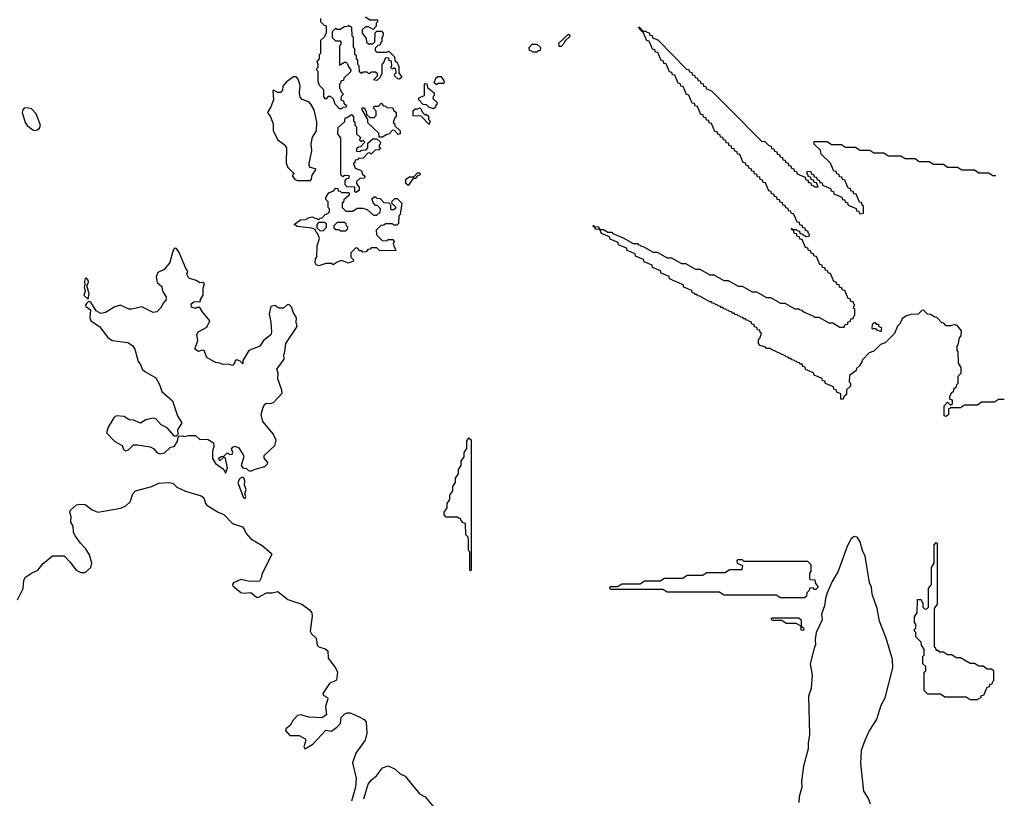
# Model space of a CAD drawing. Extents: x 2106670 to 2323771, y 35271 to 224896.
# Tile 288 of 419: x 2316802 to 2323755, y 108065 to 113560. Entities that reach past the tile are written whole.
import ezdxf

# ---------------------------------------------------------------- set-up
doc = ezdxf.new("R2010")
doc.units = 0

msp = doc.modelspace()

# ---------------------------------------------------------------- linework, layer by layer
at = {"layer": '0CON20XD'}
for points in [[(2319075, 112930), (2319061.7, 112931.7), (2319030, 112965), (2319018.3, 112998.3), (2318998.3, 113018.3), (2318981.7, 113018.3), (2318965, 113000), (2318950, 113015), (2318950, 113065), (2318920, 113095), (2318910, 113125), (2318910, 113195), (2318900, 113205), (2318900, 113215), (2318910, 113225), (2318910, 113245), (2318902.5, 113265), (2318920, 113285), (2318920, 113315), (2318930, 113325), (2318930, 113415), (2318958.3, 113441.7), (2318961.7, 113458.3), (2318970, 113465), (2318970, 113515), (2318955, 113520), (2318930, 113545), (2318928.3, 113568.3)], [(2319245, 113580), (2319275, 113560), (2319328.3, 113558.3), (2319330, 113545), (2319320, 113535), (2319320, 113515), (2319298.3, 113491.7), (2319265, 113510), (2319245, 113510), (2319221.7, 113488.3), (2319220, 113465), (2319248.3, 113428.3), (2319251.7, 113401.7), (2319265, 113390), (2319295, 113390), (2319310, 113405), (2319311.7, 113468.3), (2319325, 113480), (2319358.3, 113478.3), (2319370, 113465), (2319367, 113443), (2319360, 113435), (2319360, 113405), (2319351.7, 113398.3), (2319348.3, 113381.7), (2319331.7, 113378.3), (2319311.7, 113358.3), (2319311.7, 113341.7), (2319325, 113330), (2319395, 113330), (2319408.3, 113338.3), (2319448.3, 113298.3), (2319451.7, 113271.7), (2319470, 113255), (2319471.7, 113241.7), (2319480, 113235), (2319480, 113185), (2319500, 113155), (2319485, 113140), (2319471.7, 113141.7), (2319450, 113165), (2319451.7, 113178.3), (2319460, 113185), (2319458.3, 113208.3), (2319445, 113220), (2319435, 113210), (2319420, 113225), (2319430, 113235), (2319428.3, 113268.3), (2319411.7, 113271.7), (2319408.3, 113288.3), (2319385, 113290), (2319368.3, 113251.7), (2319360, 113245), (2319360, 113175), (2319351.7, 113168.3), (2319348.3, 113151.7), (2319325, 113130), (2319300, 113135), (2319330, 113165), (2319328.3, 113178.3), (2319315, 113190), (2319285, 113190), (2319275, 113180), (2319265, 113180), (2319255, 113190), (2319225, 113190), (2319215, 113180), (2319201.7, 113191.7), (2319200, 113235), (2319190, 113245), (2319190, 113275), (2319181.7, 113281.7), (2319180, 113305), (2319170, 113315), (2319170, 113355), (2319160, 113365), (2319160, 113435), (2319150, 113445), (2319148.3, 113508.3), (2319135, 113510), (2319125, 113520), (2319118.3, 113511.7), (2319095, 113510), (2319065, 113490), (2319045, 113490), (2319031.7, 113498.3), (2319010, 113475), (2319010, 113435), (2319031.7, 113411.7), (2319065, 113410), (2319070, 113405), (2319070, 113385), (2319060, 113375), (2319060, 113240), (2319095, 113260), (2319105, 113260), (2319118.3, 113248.3), (2319121.7, 113231.7), (2319140, 113205), (2319138.3, 113191.7), (2319091.7, 113148.3), (2319088.3, 113131.7), (2319071.7, 113128.3), (2319068.3, 113111.7), (2319060, 113105), (2319060, 113075), (2319068.3, 113068.3), (2319071.7, 113051.7), (2319090, 113035), (2319071.7, 113018.3), (2319070, 112995), (2319088.3, 112988.3), (2319091.7, 112971.7), (2319110, 112955), (2319108.3, 112941.7), (2319085, 112940), (2319075, 112930)], [(2323755.2, 110880), (2323715, 110880), (2323685, 110860), (2323595, 110860), (2323565, 110840), (2323475, 110840), (2323445, 110820), (2323375, 110820), (2323361.7, 110808.3), (2323360, 110775), (2323345, 110760), (2323330, 110765), (2323330, 110835), (2323355, 110860), (2323375, 110840), (2323388.3, 110851.7), (2323390, 110875), (2323371.7, 110881.7), (2323370, 110905), (2323378.3, 110911.7), (2323380, 110925), (2323398.3, 110941.7), (2323400, 110955), (2323418.3, 110971.7), (2323420, 110985), (2323430, 110995), (2323430, 111045), (2323450, 111065), (2323450, 111105), (2323432.5, 111135), (2323430, 111215), (2323422.5, 111225), (2323422.5, 111255), (2323430, 111265), (2323440, 111315), (2323451.7, 111328.3), (2323452.5, 111365), (2323425, 111400), (2323405, 111410), (2323375, 111400), (2323345, 111400), (2323328.3, 111418.3), (2323315, 111420), (2323278.3, 111458.3), (2323265, 111460), (2323235, 111480), (2323211.7, 111481.7), (2323185, 111510), (2323171.7, 111508.3), (2323147, 111483), (2323095, 111480), (2323065, 111470), (2323031.7, 111448.3), (2323030, 111435), (2323021.7, 111428.3), (2323020, 111415), (2323001.7, 111398.3), (2322980, 111345), (2322915, 111280), (2322881.7, 111268.3), (2322835, 111220), (2322801.7, 111208.3), (2322751.7, 111158.3), (2322750, 111145), (2322731.7, 111118.3), (2322711.7, 111098.3), (2322710, 111085), (2322661.7, 111048.3), (2322660, 111005), (2322670, 110995), (2322670, 110975), (2322641.7, 110948.3), (2322640, 110915), (2322621.7, 110898.3), (2322618.3, 110881.7), (2322601.7, 110881.7), (2322600, 110920), (2322571.7, 110931.7), (2322568.3, 110948.3), (2322551.7, 110951.7), (2322548.3, 110968.3), (2322491.7, 110991.7), (2322488.3, 111008.3), (2322471.7, 111011.7), (2322468.3, 111028.3), (2322411.7, 111051.7), (2322408.3, 111068.3), (2322351.7, 111091.7), (2322348.3, 111108.3), (2322331.7, 111111.7), (2322328.3, 111128.3), (2322315, 111130), (2322308.3, 111138.3), (2322295, 111140), (2322288.3, 111148.3), (2322275, 111150), (2322268.3, 111158.3), (2322255, 111160), (2322248.3, 111168.3), (2322235, 111170), (2322228.3, 111178.3), (2322215, 111180), (2322208.3, 111188.3), (2322111.7, 111231.7), (2322105, 111240), (2322075, 111240), (2322068.3, 111248.3), (2322031.7, 111261.7), (2322020, 111275), (2322020, 111305), (2322028.3, 111311.7), (2322040, 111345), (2322031.7, 111351.7), (2322028.3, 111368.3), (2322011.7, 111371.7), (2322008.3, 111388.3), (2321991.7, 111391.7), (2321988.3, 111408.3), (2321971.7, 111411.7), (2321968.3, 111428.3), (2321955, 111430), (2321948.3, 111438.3), (2321935, 111440), (2321928.3, 111448.3), (2321915, 111450), (2321908.3, 111458.3), (2321895, 111460), (2321888.3, 111468.3), (2321875, 111470), (2321868.3, 111478.3), (2321855, 111480), (2321848.3, 111488.3), (2321835, 111490), (2321828.3, 111498.3), (2321815, 111500), (2321808.3, 111508.3), (2321795, 111510), (2321788.3, 111518.3), (2321775, 111520), (2321768.3, 111528.3), (2321755, 111530), (2321748.3, 111538.3), (2321735, 111540), (2321728.3, 111548.3), (2321715, 111550), (2321708.3, 111558.3), (2321695, 111560), (2321688.3, 111568.3), (2321675, 111570), (2321605, 111610), (2321591.7, 111611.7), (2321585, 111620), (2321571.7, 111621.7), (2321565, 111630), (2321551.7, 111631.7), (2321548.3, 111648.3), (2321491.7, 111671.7), (2321488.3, 111688.3), (2321391.7, 111731.7), (2321388.3, 111748.3), (2321331.7, 111771.7), (2321328.3, 111788.3), (2321271.7, 111811.7), (2321268.3, 111828.3), (2321211.7, 111851.7), (2321208.3, 111868.3), (2321151.7, 111891.7), (2321148.3, 111908.3), (2321091.7, 111931.7), (2321088.3, 111948.3), (2321031.7, 111971.7), (2321028.3, 111988.3), (2320971.7, 112011.7), (2320968.3, 112028.3), (2320911.7, 112051.7), (2320900, 112080), (2320871.7, 112081.7), (2320860, 112100), (2320851.7, 112101.7), (2320855, 112110), (2320860, 112100), (2320888.3, 112098.3), (2320900, 112080), (2320925, 112080), (2320955, 112060), (2320985, 112060), (2320991.7, 112051.7), (2321065, 112020), (2321135, 111980), (2321165, 111980), (2321171.7, 111971.7), (2321185, 111970), (2321191.7, 111961.7), (2321205, 111960), (2321275, 111920), (2321305, 111920), (2321375, 111880), (2321405, 111880), (2321475, 111840), (2321505, 111840), (2321575, 111800), (2321605, 111800), (2321675, 111760), (2321705, 111760), (2321775, 111720), (2321805, 111720), (2321875, 111680), (2321905, 111680), (2321975, 111640), (2322005, 111640), (2322075, 111600), (2322105, 111600), (2322175, 111560), (2322205, 111560), (2322275, 111520), (2322305, 111520), (2322311.7, 111511.7), (2322325, 111510), (2322331.7, 111501.7), (2322408.3, 111468.3), (2322415, 111460), (2322445, 111460), (2322515, 111420), (2322545, 111420), (2322595, 111390), (2322625, 111390), (2322631.7, 111408.3), (2322648.3, 111411.7), (2322651.7, 111428.3), (2322668.3, 111431.7), (2322671.7, 111448.3), (2322688.3, 111451.7), (2322691.7, 111468.3), (2322700, 111475), (2322700, 111520), (2322690, 111525), (2322691.7, 111538.3), (2322700, 111545), (2322691.7, 111551.7), (2322688.3, 111568.3), (2322671.7, 111571.7), (2322668.3, 111588.3), (2322651.7, 111591.7), (2322628.3, 111648.3), (2322611.7, 111651.7), (2322608.3, 111668.3), (2322591.7, 111671.7), (2322588.3, 111688.3), (2322571.7, 111691.7), (2322568.3, 111708.3), (2322551.7, 111711.7), (2322528.3, 111768.3), (2322511.7, 111771.7), (2322508.3, 111788.3), (2322491.7, 111791.7), (2322488.3, 111808.3), (2322471.7, 111811.7), (2322468.3, 111828.3), (2322451.7, 111831.7), (2322428.3, 111888.3), (2322411.7, 111891.7), (2322408.3, 111908.3), (2322391.7, 111911.7), (2322388.3, 111928.3), (2322371.7, 111931.7), (2322368.3, 111948.3), (2322351.7, 111951.7), (2322328.3, 112008.3), (2322311.7, 112011.7), (2322308.3, 112028.3), (2322291.7, 112031.7), (2322288.3, 112048.3), (2322271.7, 112051.7), (2322268.3, 112068.3), (2322250, 112085), (2322255, 112090), (2322260, 112080), (2322285, 112080), (2322291.7, 112071.7), (2322308.3, 112068.3), (2322311.7, 112051.7), (2322325, 112050), (2322355, 112030), (2322378.3, 112031.7), (2322380, 112045), (2322371.7, 112051.7), (2322368.3, 112068.3), (2322351.7, 112071.7), (2322348.3, 112088.3), (2322331.7, 112091.7), (2322328.3, 112108.3), (2322311.7, 112111.7), (2322308.3, 112128.3), (2322291.7, 112131.7), (2322268.3, 112188.3), (2322250, 112195), (2322248.3, 112208.3), (2322231.7, 112211.7), (2322228.3, 112228.3), (2322211.7, 112231.7), (2322208.3, 112248.3), (2322191.7, 112251.7), (2322188.3, 112268.3), (2322171.7, 112271.7), (2322168.3, 112288.3), (2322151.7, 112291.7), (2322148.3, 112308.3), (2322131.7, 112311.7), (2322128.3, 112328.3), (2322111.7, 112331.7), (2322108.3, 112348.3), (2322091.7, 112351.7), (2322068.3, 112408.3), (2322051.7, 112411.7), (2322048.3, 112428.3), (2322031.7, 112431.7), (2322028.3, 112448.3), (2322011.7, 112451.7), (2322008.3, 112468.3), (2321991.7, 112471.7), (2321988.3, 112488.3), (2321971.7, 112491.7), (2321968.3, 112508.3), (2321951.7, 112511.7), (2321948.3, 112528.3), (2321931.7, 112531.7), (2321928.3, 112548.3), (2321911.7, 112551.7), (2321888.3, 112608.3), (2321871.7, 112611.7), (2321868.3, 112628.3), (2321851.7, 112631.7), (2321848.3, 112648.3), (2321831.7, 112651.7), (2321828.3, 112668.3), (2321811.7, 112671.7), (2321808.3, 112688.3), (2321791.7, 112691.7), (2321788.3, 112708.3), (2321771.7, 112711.7), (2321768.3, 112728.3), (2321751.7, 112731.7), (2321748.3, 112748.3), (2321731.7, 112751.7), (2321728.3, 112768.3), (2321711.7, 112771.7), (2321688.3, 112828.3), (2321671.7, 112831.7), (2321668.3, 112848.3), (2321651.7, 112851.7), (2321648.3, 112868.3), (2321631.7, 112871.7), (2321628.3, 112888.3), (2321611.7, 112891.7), (2321588.3, 112948.3), (2321571.7, 112951.7), (2321568.3, 112968.3), (2321551.7, 112971.7), (2321528.3, 113028.3), (2321511.7, 113031.7), (2321488.3, 113088.3), (2321471.7, 113091.7), (2321468.3, 113108.3), (2321451.7, 113111.7), (2321428.3, 113168.3), (2321411.7, 113171.7), (2321408.3, 113188.3), (2321391.7, 113191.7), (2321368.3, 113248.3), (2321351.7, 113251.7), (2321348.3, 113268.3), (2321331.7, 113271.7), (2321308.3, 113328.3), (2321291.7, 113331.7), (2321288.3, 113348.3), (2321271.7, 113351.7), (2321248.3, 113408.3), (2321231.7, 113411.7), (2321208.3, 113468.3), (2321191.7, 113481.7), (2321190, 113490), (2321181.7, 113491.7), (2321180, 113500), (2321171.7, 113501.7), (2321175, 113510), (2321190, 113490), (2321198.3, 113488.3), (2321200, 113480), (2321225, 113480), (2321231.7, 113471.7), (2321248.3, 113468.3), (2321251.7, 113451.7), (2321268.3, 113448.3), (2321271.7, 113431.7), (2321308.3, 113418.3), (2321511.7, 113211.7), (2321528.3, 113208.3), (2321531.7, 113191.7), (2321548.3, 113188.3), (2321551.7, 113171.7), (2321568.3, 113168.3), (2321571.7, 113151.7), (2321588.3, 113148.3), (2321591.7, 113131.7), (2321608.3, 113128.3), (2321611.7, 113111.7), (2321628.3, 113108.3), (2321631.7, 113091.7), (2321648.3, 113088.3), (2321651.7, 113071.7), (2321688.3, 113058.3), (2321808.3, 112938.3)], [(2320625, 113370), (2320611.7, 113371.7), (2320610, 113395), (2320678.3, 113458.3), (2320690, 113445), (2320651.7, 113408.3), (2320647.5, 113395), (2320625, 113370)], [(2320455, 113330), (2320425, 113330), (2320418.3, 113338.3), (2320401.7, 113341.7), (2320400, 113365), (2320421.7, 113388.3), (2320455, 113387.5), (2320480, 113365), (2320478.3, 113341.7), (2320465, 113340), (2320455, 113330)], [(2318855, 112424.3), (2318863.8, 112435), (2318868.1, 112461.9), (2318896, 112505), (2318848.3, 112518.3), (2318846.2, 112545), (2318864.4, 112635), (2318859.6, 112685), (2318870, 112730), (2318897.2, 112775), (2318901.5, 112838.5), (2318883, 112925), (2318857.9, 112965), (2318845, 112979.7), (2318796.4, 112996.4), (2318782.4, 113012.4), (2318778.7, 113045), (2318783.8, 113095), (2318769.4, 113139.4), (2318755, 113156.5), (2318735, 113156.2), (2318685, 113119.2), (2318660, 113090), (2318657.3, 113062.7), (2318645, 113045.6), (2318625, 113045.6), (2318595, 113063.3), (2318591.2, 113058.8), (2318594.6, 112995), (2318575.4, 112944.6), (2318551.9, 112905), (2318572.5, 112875), (2318593.1, 112825), (2318593.5, 112775), (2318625, 112712.5), (2318669.6, 112679.5), (2318687.5, 112655), (2318685, 112550), (2318696.4, 112516.4), (2318715, 112497.5), (2318740, 112475), (2318731.7, 112468.3), (2318730, 112455), (2318745, 112431.2), (2318765, 112424.3), (2318855, 112424.3)], [(2319745, 113100), (2319730, 113115), (2319741.7, 113148.3), (2319755, 113160), (2319778.3, 113158.3), (2319798.3, 113128.3), (2319800, 113115), (2319795, 113110), (2319755, 113110), (2319745, 113100)], [(2319725, 112930), (2319691.7, 112941.7), (2319675, 112960), (2319651.7, 112961.7), (2319620, 112995), (2319621.7, 113008.3), (2319660, 113025), (2319660, 113105), (2319665, 113110), (2319678.3, 113108.3), (2319681.7, 113081.7), (2319730, 113045), (2319730, 113025), (2319721.7, 113018.3), (2319720, 113005), (2319748.3, 112978.3), (2319750, 112965), (2319741.7, 112958.3), (2319738.3, 112941.7), (2319725, 112930)], [(2316907.5, 112777.5), (2316925, 112783.3), (2316941.2, 112795), (2316949.2, 112815), (2316920, 112895), (2316885, 112930), (2316855, 112937.5), (2316834.3, 112935.7), (2316823.8, 112925), (2316820, 112905), (2316840.8, 112835), (2316855, 112813.8), (2316895, 112782.5), (2316907.5, 112777.5)], [(2319365, 112730), (2319341.7, 112731.7), (2319338.3, 112758.3), (2319261.7, 112831.7), (2319260, 112855), (2319220, 112925), (2319221.7, 112938.3), (2319238.3, 112938.3), (2319241.7, 112921.7), (2319250, 112915), (2319251.7, 112891.7), (2319275, 112870), (2319305, 112870), (2319320, 112885), (2319320, 112915), (2319300, 112935), (2319305, 112950), (2319335, 112950), (2319355, 112970), (2319371.7, 112951.7), (2319385, 112950), (2319395, 112940), (2319438.3, 112938.3), (2319441.7, 112921.7), (2319460, 112905), (2319460, 112875), (2319451.7, 112868.3), (2319440, 112835), (2319448.3, 112828.3), (2319451.7, 112811.7), (2319490, 112775), (2319490, 112755), (2319475, 112750), (2319448.3, 112778.3), (2319435, 112780), (2319408.3, 112751.7), (2319395, 112750), (2319365, 112730)], [(2319695, 112820), (2319638.3, 112878.3), (2319581.7, 112881.7), (2319581.7, 112918.3), (2319595, 112930), (2319615, 112930), (2319628.3, 112938.3), (2319638.3, 112928.3), (2319641.7, 112911.7), (2319661.7, 112891.7), (2319675, 112890), (2319688.3, 112878.3), (2319690, 112855), (2319700, 112845), (2319695, 112820)], [(2321808.3, 112938.3), (2322041.7, 112701.7), (2322065, 112700), (2322091.7, 112671.7), (2322108.3, 112668.3), (2322111.7, 112651.7), (2322128.3, 112648.3), (2322131.7, 112631.7), (2322148.3, 112628.3), (2322151.7, 112611.7), (2322168.3, 112608.3), (2322171.7, 112591.7), (2322188.3, 112588.3), (2322191.7, 112571.7), (2322208.3, 112568.3), (2322211.7, 112551.7), (2322228.3, 112548.3), (2322231.7, 112531.7), (2322248.3, 112528.3), (2322251.7, 112511.7), (2322268.3, 112508.3), (2322271.7, 112491.7), (2322288.3, 112488.3), (2322291.7, 112471.7), (2322348.3, 112448.3), (2322351.7, 112431.7), (2322368.3, 112428.3), (2322371.7, 112411.7), (2322388.3, 112408.3), (2322391.7, 112391.7), (2322405, 112390), (2322415, 112380), (2322440, 112380), (2322428.3, 112408.3), (2322411.7, 112411.7), (2322408.3, 112428.3), (2322391.7, 112431.7), (2322388.3, 112448.3), (2322371.7, 112451.7), (2322368.3, 112468.3), (2322360, 112475), (2322365, 112490), (2322388.3, 112488.3), (2322391.7, 112471.7), (2322408.3, 112468.3), (2322411.7, 112451.7), (2322428.3, 112448.3), (2322431.7, 112431.7), (2322448.3, 112428.3), (2322451.7, 112411.7), (2322468.3, 112408.3), (2322471.7, 112391.7), (2322528.3, 112368.3), (2322531.7, 112351.7), (2322548.3, 112348.3), (2322551.7, 112331.7), (2322608.3, 112308.3), (2322611.7, 112291.7), (2322628.3, 112288.3), (2322631.7, 112271.7), (2322648.3, 112268.3), (2322651.7, 112251.7), (2322708.3, 112228.3), (2322711.7, 112211.7), (2322728.3, 112208.3), (2322735, 112190), (2322760, 112195), (2322760, 112245), (2322751.7, 112251.7), (2322748.3, 112268.3), (2322731.7, 112271.7), (2322708.3, 112328.3), (2322691.7, 112331.7), (2322688.3, 112348.3), (2322671.7, 112351.7), (2322668.3, 112368.3), (2322651.7, 112371.7), (2322628.3, 112428.3), (2322611.7, 112431.7), (2322608.3, 112448.3), (2322591.7, 112451.7), (2322588.3, 112468.3), (2322571.7, 112471.7), (2322568.3, 112488.3), (2322551.7, 112491.7), (2322528.3, 112548.3), (2322461.7, 112611.7), (2322458.3, 112638.3), (2322411.7, 112681.7), (2322410, 112695), (2322415, 112700), (2322505, 112700), (2322535, 112680), (2322605, 112680), (2322635, 112660), (2322705, 112660), (2322735, 112640), (2322805, 112640), (2322835, 112620), (2322905, 112620), (2322935, 112600), (2323025, 112600), (2323055, 112580), (2323125, 112580), (2323155, 112560), (2323225, 112560), (2323255, 112540), (2323325, 112540), (2323355, 112520), (2323425, 112520), (2323455, 112500), (2323545, 112500), (2323575, 112480), (2323645, 112480), (2323675, 112460), (2323696.2, 112460)], [(2319175, 112340), (2319170, 112345), (2319168.3, 112378.3), (2319115, 112380), (2319100, 112395), (2319100, 112425), (2319111.7, 112438.3), (2319128.3, 112441.7), (2319128.3, 112458.3), (2319095, 112460), (2319085, 112450), (2319070, 112465), (2319070, 112725), (2319050, 112755), (2319051.7, 112798.3), (2319098.3, 112841.7), (2319101.7, 112868.3), (2319115, 112870), (2319145, 112890), (2319160, 112875), (2319160, 112845), (2319168.3, 112838.3), (2319170, 112815), (2319180, 112805), (2319180, 112755), (2319208.3, 112728.3), (2319201.7, 112711.7), (2319215, 112700), (2319225, 112710), (2319240, 112695), (2319208.3, 112661.7), (2319195, 112660), (2319181.7, 112648.3), (2319181.7, 112631.7), (2319205, 112630), (2319215, 112640), (2319248.3, 112641.7), (2319260, 112655), (2319261.7, 112688.3), (2319295, 112720), (2319325, 112720), (2319350, 112695), (2319348.3, 112681.7), (2319340, 112675), (2319341.7, 112661.7), (2319350, 112655), (2319338.3, 112641.7), (2319311.7, 112638.3), (2319285, 112610), (2319275, 112620), (2319261.7, 112618.3), (2319228.3, 112581.7), (2319195, 112580), (2319188.3, 112571.7), (2319171.7, 112568.3), (2319168.3, 112551.7), (2319160, 112545), (2319171.7, 112511.7), (2319208.3, 112498.3), (2319218.3, 112488.3), (2319221.7, 112471.7), (2319240, 112455), (2319238.3, 112441.7), (2319205, 112440), (2319181.7, 112418.3), (2319180, 112405), (2319200, 112375), (2319200, 112355), (2319175, 112340)], [(2319545, 112390), (2319530, 112405), (2319530, 112435), (2319555, 112450), (2319585, 112450), (2319611.7, 112478.3), (2319628.3, 112478.3), (2319630, 112465), (2319611.7, 112458.3), (2319595, 112440), (2319581.7, 112438.3), (2319545, 112390)], [(2318915, 111822.5), (2318895, 111830), (2318890, 111845), (2318891.7, 111871.7), (2318900, 111885), (2318903.3, 111965), (2318920, 112015), (2318908.3, 112048.3), (2318895, 112060), (2318888.3, 112078.3), (2318865, 112090), (2318765, 112100), (2318740, 112115), (2318785, 112147.5), (2318825, 112150), (2318835, 112160), (2318865, 112170), (2318915, 112150), (2318925, 112160), (2318938.3, 112161.7), (2318960, 112185), (2318978.3, 112191.7), (2318990, 112205), (2318990, 112225), (2318980, 112235), (2318980, 112275), (2318965, 112290), (2318963.3, 112305), (2318985, 112337.5), (2319018.3, 112351.7), (2319035, 112370), (2319048.3, 112368.3), (2319051.7, 112351.7), (2319065, 112350), (2319075, 112340), (2319125, 112340), (2319130, 112335), (2319128.3, 112321.7), (2319091.7, 112288.3), (2319088.3, 112271.7), (2319080, 112265), (2319080, 112235), (2319105, 112210), (2319155, 112210), (2319185, 112230), (2319225, 112230), (2319255, 112220), (2319301.7, 112181.7), (2319325, 112180), (2319348.3, 112201.7), (2319350, 112225), (2319328.3, 112248.3), (2319315, 112250), (2319300, 112265), (2319290, 112295), (2319305, 112310), (2319315, 112310), (2319325, 112300), (2319348.3, 112298.3), (2319375, 112270), (2319408.3, 112268.3), (2319420, 112255), (2319420, 112225), (2319425, 112220), (2319445, 112220), (2319460, 112235), (2319430, 112265), (2319431.7, 112278.3), (2319451.7, 112298.3), (2319468.3, 112298.3), (2319500, 112265), (2319490, 112185), (2319480, 112175), (2319478.3, 112121.7), (2319465, 112110), (2319445, 112110), (2319435, 112120), (2319385, 112120), (2319375, 112110), (2319351.7, 112108.3), (2319320, 112075), (2319321.7, 112041.7), (2319361.7, 112001.7), (2319395, 112000), (2319405, 112010), (2319438.3, 112008.3), (2319447.5, 111995), (2319440, 111975), (2319458.3, 111931.7), (2319345, 111930), (2319325, 111950), (2319285, 111950), (2319278.3, 111941.7), (2319261.7, 111938.3), (2319248.3, 111921.7), (2319225, 111920), (2319218.3, 111928.3), (2319205, 111930), (2319188.3, 111948.3), (2319175, 111950), (2319140, 111915), (2319140, 111885), (2319158.3, 111868.3), (2319160, 111855), (2319125, 111842.5), (2319075, 111860), (2319045, 111850), (2319015, 111830), (2319005, 111840), (2318965, 111840), (2318915, 111822.5)], [(2318945, 112070), (2318970, 112095), (2318968.3, 112118.3), (2318955, 112130), (2318911.7, 112128.3), (2318900, 112115), (2318901.7, 112091.7), (2318921.7, 112071.7), (2318945, 112070)], [(2319105, 112070), (2319118.3, 112081.7), (2319120, 112095), (2319110, 112105), (2319108.3, 112118.3), (2319095, 112130), (2319045, 112130), (2319020, 112105), (2319021.7, 112091.7), (2319035, 112080), (2319055, 112080), (2319065, 112070), (2319105, 112070)], [(2318255, 110360), (2318270.6, 110395), (2318255, 110462.5), (2318245, 110472.5), (2318215, 110447.5), (2318207.5, 110465), (2318225, 110476.7), (2318245, 110480), (2318265, 110500), (2318275, 110500), (2318285, 110491.2), (2318302.5, 110495), (2318306.7, 110505), (2318298.3, 110531.7), (2318307, 110543), (2318325, 110550), (2318349.6, 110539.5), (2318383.8, 110485), (2318385.7, 110475), (2318366.2, 110415), (2318378, 110398), (2318405, 110393.3), (2318418.5, 110378.5), (2318435, 110374.3), (2318465, 110388.7), (2318533.5, 110406.6), (2318551.8, 110425), (2318554.6, 110435), (2318529.6, 110465), (2318527.9, 110485), (2318604.2, 110555), (2318612.9, 110592.9), (2318592.5, 110637.5), (2318518.9, 110725), (2318507.5, 110775), (2318520.6, 110825), (2318533.1, 110846.9), (2318545, 110853.3), (2318575, 110851.9), (2318598.1, 110861.9), (2318655, 110923.5), (2318654.2, 110945), (2318625.2, 111025), (2318628, 111065), (2318617.8, 111095), (2318671.1, 111165), (2318668.4, 111195), (2318674.1, 111215.9), (2318682.2, 111275), (2318761.4, 111395), (2318754.7, 111424.7), (2318756.4, 111456.4), (2318734.1, 111495), (2318725, 111529.4), (2318705, 111550), (2318691.8, 111548.2), (2318664.5, 111524.5), (2318632.5, 111525), (2318605, 111544.2), (2318576, 111535), (2318564.6, 111485), (2318575.8, 111425), (2318581.2, 111355), (2318576.7, 111335), (2318525, 111296.7), (2318497.5, 111255), (2318420, 111225), (2318377.5, 111155), (2318378.3, 111131.7), (2318360, 111150), (2318335, 111158.8), (2318325, 111152.5), (2318320, 111135), (2318305, 111118.8), (2318275, 111128.8), (2318236.4, 111126.4), (2318215, 111136.7), (2318185, 111140), (2318123.8, 111175), (2318105, 111226.2), (2318091.7, 111228.3), (2318065, 111217.5), (2318040, 111235), (2318060, 111295), (2318053.8, 111335), (2318061.7, 111358.3), (2318125, 111390), (2318146, 111435), (2318091.2, 111501.2), (2318075, 111530), (2318055, 111530), (2318045, 111522.5), (2318015, 111532.5), (2318012.5, 111555), (2318035, 111572.5), (2318075, 111570), (2318080, 111575), (2318080, 111585), (2318098.8, 111615), (2318097.5, 111665), (2318107.5, 111695), (2318096.4, 111706.4), (2318075, 111702.5), (2318049.6, 111719.5), (2317997.5, 111735), (2317982.5, 111765), (2317990, 111785), (2317978.8, 111798.8), (2317927.7, 111917.7), (2317910, 111945), (2317895, 111947.5), (2317883.6, 111926.4), (2317863.8, 111846.2), (2317823, 111797), (2317777.5, 111775), (2317766.7, 111745), (2317773.3, 111705), (2317806.2, 111676.2), (2317810, 111645), (2317836.7, 111605), (2317835, 111580), (2317817, 111563), (2317796.1, 111523.9), (2317770.7, 111499.3), (2317745, 111493.3), (2317665, 111533.8), (2317595, 111516.2), (2317573, 111517), (2317515, 111545.8), (2317475, 111534), (2317407.3, 111492.7), (2317375, 111486.2), (2317342.5, 111505), (2317305, 111567.5), (2317288.3, 111571.7), (2317275, 111557.5), (2317266.7, 111545), (2317270, 111535), (2317301.7, 111511.7), (2317298, 111455), (2317304, 111435), (2317365, 111393.8), (2317425, 111316.2), (2317455, 111296), (2317565, 111282.9), (2317600.2, 111260.2), (2317615.8, 111235), (2317638.3, 111148.3), (2317656.2, 111126.2), (2317667.5, 111095), (2317685, 111077.5), (2317763, 111033), (2317790, 110985), (2317805.9, 110935.9), (2317880.7, 110870.7), (2317916.7, 110765), (2317946.7, 110715), (2317917.5, 110665), (2317918.3, 110631.7), (2317908.3, 110621.7), (2317895, 110620), (2317845, 110680), (2317800.9, 110700.9), (2317764.4, 110744.4), (2317745, 110747.5), (2317693.6, 110736.4), (2317655, 110712.5), (2317605, 110733.3), (2317576.7, 110736.7), (2317540.4, 110760.5), (2317486.4, 110763.6), (2317470, 110755), (2317426.2, 110685), (2317416, 110645), (2317475, 110584), (2317526.2, 110556.2), (2317535, 110530), (2317548.3, 110518.3), (2317570, 110525), (2317605, 110560), (2317635, 110560), (2317725, 110546.2), (2317746.7, 110535), (2317774.3, 110504.3), (2317795, 110495.8), (2317825.5, 110504.5), (2317865, 110540), (2317895, 110550), (2317917.5, 110585), (2317925, 110620), (2317955, 110622.5), (2317965, 110617.5), (2317995, 110626.7), (2318045, 110626.2), (2318075, 110597.5), (2318129.3, 110599.3), (2318170, 110575), (2318172.5, 110545), (2318163.3, 110515), (2318164.1, 110464.1), (2318185, 110427.5), (2318235, 110392.5), (2318251.2, 110375), (2318255, 110360)], [(2317285, 111587.5), (2317293.3, 111625), (2317277.5, 111685), (2317287.5, 111705), (2317287, 111723), (2317275, 111736.7), (2317265, 111732.5), (2317260, 111715), (2317262.5, 111685), (2317257.5, 111675), (2317264.2, 111645), (2317256.2, 111615), (2317285, 111587.5)], [(2322885, 111360), (2322890, 111385), (2322871.7, 111391.7), (2322868.3, 111408.3), (2322855, 111410), (2322845, 111420), (2322835, 111420), (2322821.7, 111408.3), (2322820, 111380), (2322845, 111380), (2322851.7, 111371.7), (2322885, 111360)], [(2319985, 109670), (2319980, 109675), (2319980, 109805), (2319972.5, 109815), (2319972.5, 109885), (2319968.3, 109908.3), (2319952.5, 109925), (2319950, 110005), (2319935, 110010), (2319920, 110025), (2319918.3, 110038.3), (2319905, 110040), (2319895, 110050), (2319815, 110050), (2319800, 110065), (2319800, 110085), (2319820, 110115), (2319820, 110145), (2319840, 110175), (2319840, 110205), (2319860, 110235), (2319860, 110265), (2319880, 110295), (2319880, 110325), (2319900, 110355), (2319900, 110385), (2319920, 110415), (2319920, 110445), (2319940, 110475), (2319940, 110505), (2319960, 110535), (2319960, 110585), (2319975, 110610), (2319990, 110595), (2319990, 109675), (2319985, 109670)], [(2316786.6, 109465), (2316827.1, 109545), (2316831.5, 109605), (2316843.4, 109626.7), (2316885, 109654.4), (2316931.6, 109675), (2316968.3, 109721.7), (2317035, 109776.1), (2317116.7, 109776.7), (2317157.5, 109735), (2317201.8, 109675), (2317235, 109658.2), (2317265, 109659.4), (2317304.3, 109695), (2317311.9, 109725), (2317294.6, 109784.6), (2317268, 109828), (2317230.8, 109865), (2317195, 109918.8), (2317183.6, 109943.6), (2317179.9, 109985), (2317164.6, 110015), (2317166, 110055), (2317156.2, 110085), (2317162.1, 110097.9), (2317204.1, 110135.9), (2317225, 110141.4), (2317265, 110138.3), (2317315, 110101.9), (2317354.8, 110084.8), (2317517.3, 110112.7), (2317551.1, 110128.9), (2317582.9, 110157.1), (2317600.5, 110215), (2317621.2, 110235), (2317735, 110266.9), (2317785, 110289.8), (2317854.4, 110294.4), (2317885, 110289.5), (2317911.6, 110261.6), (2317973.2, 110233.2), (2318085, 110200.6), (2318103.1, 110185), (2318114.5, 110145), (2318123.1, 110135), (2318204, 110084), (2318245, 110068.6), (2318305.6, 110005.6), (2318375, 109980), (2318390, 109960), (2318401.6, 109935), (2318435, 109896.5), (2318515, 109850.4), (2318577.5, 109795), (2318581.9, 109785), (2318512.1, 109647.9), (2318509.1, 109625), (2318495, 109598.5), (2318485, 109594.3), (2318415, 109597), (2318365, 109610.4), (2318313, 109587), (2318305.4, 109575), (2318307.3, 109565), (2318365, 109517), (2318385, 109512), (2318435, 109517.4), (2318475, 109484.5), (2318485, 109482.5), (2318544.6, 109515.4), (2318585, 109516.1), (2318625.7, 109525.7), (2318695, 109467.5), (2318795, 109436.3), (2318849.6, 109395), (2318865.5, 109375), (2318868.2, 109351.8), (2318854.5, 109245), (2318863.1, 109225), (2318895.4, 109195), (2318902.1, 109145), (2318915, 109133.8), (2318959.1, 109119.1), (2318978, 109105), (2318981.8, 109055), (2319032.2, 108985), (2319045.8, 108955), (2319039.8, 108900.2), (2318990.8, 108875), (2318942, 108805), (2318945, 108793.8), (2318975.8, 108775.8), (2318978.3, 108768.3), (2318962.7, 108712.7), (2318970, 108655), (2318935, 108632.5), (2318843.1, 108636.9), (2318785, 108653.9), (2318765, 108650.8), (2318734.1, 108615.9), (2318711.7, 108578.3), (2318682.5, 108555), (2318680, 108545), (2318709.3, 108509.3), (2318775, 108507.5), (2318817.5, 108485), (2318822.5, 108475), (2318808, 108428), (2318815, 108414), (2318871.7, 108448.3), (2318965, 108547.4), (2319005, 108540), (2319043, 108567), (2319066.8, 108593.2), (2319073.6, 108636.4), (2319097.6, 108662.4), (2319115, 108669.1), (2319135, 108668), (2319199.3, 108640.7), (2319235, 108621.6), (2319250, 108605), (2319252.7, 108525), (2319243.2, 108475), (2319176.1, 108385), (2319152.5, 108315), (2319178.6, 108208.6), (2319173.3, 108145), (2319145.5, 108045)], [(2318395, 110180), (2318398.6, 110195), (2318393.3, 110215), (2318400.9, 110245), (2318388.9, 110275), (2318391.9, 110305), (2318385, 110326.2), (2318375, 110332), (2318355, 110320), (2318342.3, 110292.3), (2318383.8, 110185), (2318395, 110180)], [(2322810.7, 108025), (2322795, 108067.6), (2322763.9, 108115), (2322741.8, 108311.8), (2322747.6, 108405), (2322773.5, 108476.5), (2322798.8, 108535), (2322855, 108623.4), (2322886.7, 108723.3), (2322913.6, 108775), (2322968.5, 108985), (2322966.2, 109043.8), (2322920.9, 109195), (2322873.6, 109315), (2322857.6, 109405), (2322821.6, 109505), (2322816.8, 109555), (2322802.9, 109585), (2322772.9, 109775), (2322754.2, 109814.2), (2322738.2, 109875), (2322717.2, 109907.2), (2322695, 109913.2), (2322675, 109897.5), (2322648.8, 109848.8), (2322582.4, 109667.6), (2322539.7, 109595), (2322504.6, 109515), (2322491.9, 109475), (2322486.1, 109423.9), (2322463.9, 109365), (2322469.4, 109325), (2322427.7, 109235), (2322420.5, 109185), (2322422.4, 109147.6), (2322411.8, 109125), (2322384.8, 109015), (2322398.7, 108935), (2322390.5, 108839.5), (2322372.2, 108785), (2322380.2, 108515), (2322369.6, 108455), (2322371.3, 108415), (2322337.6, 108292.4), (2322324, 108185), (2322324.6, 108145), (2322305.5, 108075), (2322304.4, 108035)], [(2323565, 108760), (2323515, 108760), (2323485, 108780), (2323335, 108780), (2323305, 108800), (2323215, 108800), (2323190, 108825), (2323190, 108955), (2323200, 108965), (2323200, 108995), (2323180, 109015), (2323180, 109065), (2323190, 109075), (2323190, 109115), (2323170, 109145), (2323168.3, 109168.3), (2323130, 109205), (2323130, 109235), (2323120, 109245), (2323121.7, 109258.3), (2323130, 109265), (2323130, 109295), (2323120, 109305), (2323120, 109345), (2323140, 109375), (2323141.7, 109468.3), (2323168.3, 109468.3), (2323171.7, 109451.7), (2323180, 109445), (2323180, 109415), (2323191.7, 109401.7), (2323205, 109400), (2323220, 109415), (2323220, 109545), (2323240, 109575), (2323240, 109695), (2323260, 109725), (2323260, 109855), (2323275, 109870), (2323280, 109865), (2323280, 109435), (2323260, 109405), (2323260, 109135), (2323268.3, 109128.3), (2323271.7, 109111.7), (2323285, 109110), (2323295, 109100), (2323325, 109100), (2323355, 109080), (2323385, 109080), (2323415, 109060), (2323445, 109060), (2323515, 109020), (2323545, 109020), (2323575, 109000), (2323605, 109000), (2323635, 108980), (2323665, 108980), (2323678.3, 108968.3), (2323680, 108895), (2323671.7, 108888.3), (2323668.3, 108871.7), (2323651.7, 108868.3), (2323648.3, 108851.7), (2323631.7, 108848.3), (2323608.3, 108791.7), (2323591.7, 108788.3), (2323588.3, 108771.7), (2323575, 108770), (2323565, 108760)], [(2322345, 109480), (2322175, 109480), (2322145, 109500), (2321775, 109500), (2321745, 109520), (2321375, 109520), (2321345, 109540), (2320975, 109540), (2320970, 109555), (2320975, 109560), (2321025, 109560), (2321055, 109580), (2321185, 109580), (2321215, 109600), (2321325, 109600), (2321355, 109620), (2321485, 109620), (2321515, 109640), (2321625, 109640), (2321655, 109660), (2321785, 109660), (2321815, 109680), (2321905, 109680), (2321910, 109705), (2321871.7, 109721.7), (2321870, 109745), (2321875, 109750), (2321905, 109750), (2321915, 109740), (2322365, 109740), (2322390, 109715), (2322390, 109665), (2322380, 109655), (2322380, 109615), (2322385, 109610), (2322418.3, 109608.3), (2322420, 109585), (2322440, 109555), (2322425, 109540), (2322415, 109540), (2322405, 109550), (2322381.7, 109548.3), (2322378.3, 109531.7), (2322360, 109515), (2322358.3, 109491.7), (2322345, 109480)], [(2322335, 109250), (2322321.7, 109251.7), (2322320, 109280), (2322285, 109300), (2322215, 109300), (2322185, 109320), (2322115, 109320), (2322110, 109335), (2322115, 109340), (2322305, 109340), (2322320, 109325), (2322320, 109280), (2322338.3, 109268.3), (2322340, 109255), (2322335, 109250)], [(2319231.8, 108061.8), (2319262.5, 108165), (2319285.7, 108195), (2319322.2, 108225), (2319365, 108279.7), (2319405, 108293.7), (2319455, 108270.7), (2319488.1, 108238.1), (2319525, 108220.7), (2319625.8, 108095.8), (2319665, 108075.2), (2319725.1, 108005.1)]]:
    msp.add_lwpolyline(points, dxfattribs=at)

doc.saveas('drawing.dxf')
